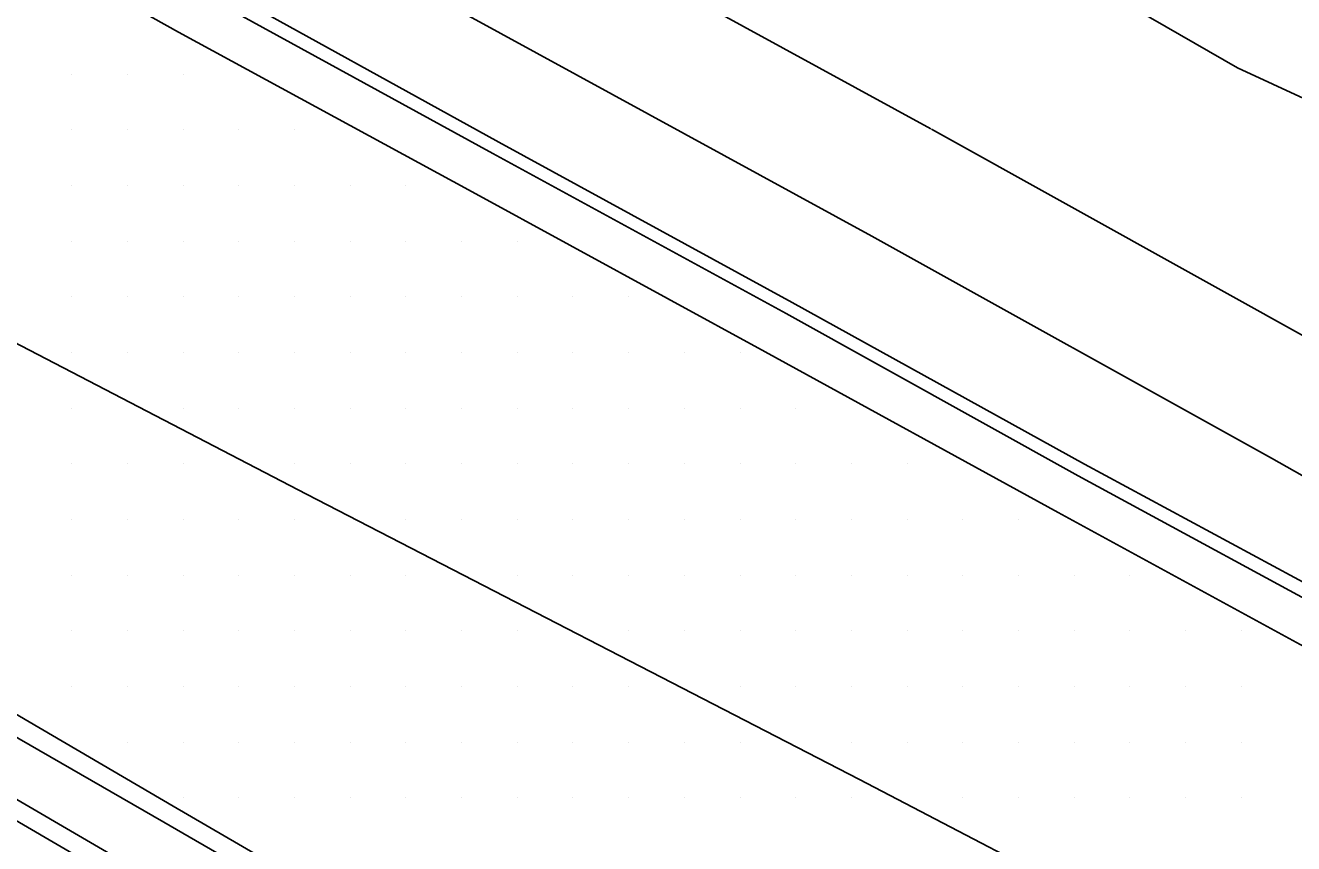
# Model space of a CAD drawing. Extents: x 1762120 to 1766775, y 709485 to 712965.
# Drawn here: x 1765541.7 to 1765598.6, y 710416.7 to 710453.4 of the extents above; entities that cross this region are included whole.
import ezdxf

# ---------------------------------------------------------------- set-up
doc = ezdxf.new("R2010")
doc.units = 0
for name, color, linetype in [('Exist DTM Drainline', 7, 'Continuous'), ('Exist DTM Scan Elevation Point', 7, 'Continuous'), ('Exist Roads Concrete Median Barrier', 7, 'Continuous'), ('Exist Roads Curbs', 7, 'Continuous'), ('Exist Roads EOP', 7, 'Continuous'), ('Exist Roads EOT', 7, 'Continuous'), ('PH Exist DTM Breakline', 7, 'Continuous')]:
    doc.layers.add(name, color=color, linetype=linetype)

msp = doc.modelspace()

# ---------------------------------------------------------------- linework, layer by layer
at = {"layer": 'Exist DTM Drainline'}
msp.add_lwpolyline([(1765615.261, 710418.837), (1765602.115, 710426.058), (1765588.932, 710433.211), (1765575.821, 710440.494), (1765562.659, 710447.685), (1765549.513, 710454.904), (1765536.408, 710462.178), (1765523.255, 710469.386), (1765510.115, 710476.613), (1765496.957, 710483.805), (1765483.795, 710490.992), (1765470.64, 710498.191), (1765457.45, 710505.477), (1765444.279, 710512.646), (1765431.118, 710519.832), (1765417.964, 710527.029), (1765405.793, 710534.331)], dxfattribs=at)
at = {"layer": 'Exist DTM Scan Elevation Point'}
for p, q in [((1765543.75, 710451.25), (1765543.75, 710451.25)), ((1765546.25, 710451.25), (1765546.25, 710451.25)), ((1765548.75, 710451.25), (1765548.75, 710451.25)), ((1765543.75, 710448.75), (1765543.75, 710448.75)), ((1765546.25, 710448.75), (1765546.25, 710448.75)), ((1765548.75, 710448.75), (1765548.75, 710448.75)), ((1765551.25, 710448.75), (1765551.25, 710448.75)), ((1765553.75, 710448.75), (1765553.75, 710448.75)), ((1765543.75, 710446.25), (1765543.75, 710446.25)), ((1765546.25, 710446.25), (1765546.25, 710446.25)), ((1765548.75, 710446.25), (1765548.75, 710446.25)), ((1765551.25, 710446.25), (1765551.25, 710446.25)), ((1765553.75, 710446.25), (1765553.75, 710446.25)), ((1765556.25, 710446.25), (1765556.25, 710446.25)), ((1765558.75, 710446.25), (1765558.75, 710446.25)), ((1765543.75, 710443.75), (1765543.75, 710443.75)), ((1765546.25, 710443.75), (1765546.25, 710443.75)), ((1765548.75, 710443.75), (1765548.75, 710443.75)), ((1765551.25, 710443.75), (1765551.25, 710443.75)), ((1765553.75, 710443.75), (1765553.75, 710443.75)), ((1765556.25, 710443.75), (1765556.25, 710443.75)), ((1765558.75, 710443.75), (1765558.75, 710443.75)), ((1765561.25, 710443.75), (1765561.25, 710443.75)), ((1765563.75, 710443.75), (1765563.75, 710443.75)), ((1765543.75, 710441.25), (1765543.75, 710441.25)), ((1765546.25, 710441.25), (1765546.25, 710441.25)), ((1765548.75, 710441.25), (1765548.75, 710441.25)), ((1765551.25, 710441.25), (1765551.25, 710441.25)), ((1765553.75, 710441.25), (1765553.75, 710441.25)), ((1765556.25, 710441.25), (1765556.25, 710441.25)), ((1765558.75, 710441.25), (1765558.75, 710441.25)), ((1765561.25, 710441.25), (1765561.25, 710441.25)), ((1765563.75, 710441.25), (1765563.75, 710441.25)), ((1765566.25, 710441.25), (1765566.25, 710441.25)), ((1765568.75, 710441.25), (1765568.75, 710441.25)), ((1765543.75, 710438.75), (1765543.75, 710438.75)), ((1765546.25, 710438.75), (1765546.25, 710438.75)), ((1765548.75, 710438.75), (1765548.75, 710438.75)), ((1765551.25, 710438.75), (1765551.25, 710438.75)), ((1765553.75, 710438.75), (1765553.75, 710438.75)), ((1765556.25, 710438.75), (1765556.25, 710438.75)), ((1765558.75, 710438.75), (1765558.75, 710438.75)), ((1765561.25, 710438.75), (1765561.25, 710438.75)), ((1765563.75, 710438.75), (1765563.75, 710438.75)), ((1765566.25, 710438.75), (1765566.25, 710438.75)), ((1765568.75, 710438.75), (1765568.75, 710438.75)), ((1765571.25, 710438.75), (1765571.25, 710438.75)), ((1765573.75, 710438.75), (1765573.75, 710438.75)), ((1765543.75, 710436.25), (1765543.75, 710436.25)), ((1765548.75, 710436.25), (1765548.75, 710436.25)), ((1765551.25, 710436.25), (1765551.25, 710436.25)), ((1765553.75, 710436.25), (1765553.75, 710436.25)), ((1765556.25, 710436.25), (1765556.25, 710436.25)), ((1765558.75, 710436.25), (1765558.75, 710436.25)), ((1765561.25, 710436.25), (1765561.25, 710436.25)), ((1765563.75, 710436.25), (1765563.75, 710436.25)), ((1765566.25, 710436.25), (1765566.25, 710436.25)), ((1765568.75, 710436.25), (1765568.75, 710436.25)), ((1765571.25, 710436.25), (1765571.25, 710436.25)), ((1765573.75, 710436.25), (1765573.75, 710436.25)), ((1765576.25, 710436.25), (1765576.25, 710436.25)), ((1765543.75, 710433.75), (1765543.75, 710433.75)), ((1765546.25, 710433.75), (1765546.25, 710433.75)), ((1765548.75, 710433.75), (1765548.75, 710433.75)), ((1765553.75, 710433.75), (1765553.75, 710433.75)), ((1765556.25, 710433.75), (1765556.25, 710433.75)), ((1765558.75, 710433.75), (1765558.75, 710433.75)), ((1765561.25, 710433.75), (1765561.25, 710433.75)), ((1765563.75, 710433.75), (1765563.75, 710433.75)), ((1765566.25, 710433.75), (1765566.25, 710433.75)), ((1765568.75, 710433.75), (1765568.75, 710433.75)), ((1765571.25, 710433.75), (1765571.25, 710433.75)), ((1765573.75, 710433.75), (1765573.75, 710433.75)), ((1765576.25, 710433.75), (1765576.25, 710433.75)), ((1765578.75, 710433.75), (1765578.75, 710433.75)), ((1765581.25, 710433.75), (1765581.25, 710433.75)), ((1765543.75, 710431.25), (1765543.75, 710431.25)), ((1765546.25, 710431.25), (1765546.25, 710431.25)), ((1765548.75, 710431.25), (1765548.75, 710431.25)), ((1765551.25, 710431.25), (1765551.25, 710431.25)), ((1765553.75, 710431.25), (1765553.75, 710431.25)), ((1765558.75, 710431.25), (1765558.75, 710431.25)), ((1765561.25, 710431.25), (1765561.25, 710431.25)), ((1765563.75, 710431.25), (1765563.75, 710431.25)), ((1765566.25, 710431.25), (1765566.25, 710431.25)), ((1765568.75, 710431.25), (1765568.75, 710431.25)), ((1765571.25, 710431.25), (1765571.25, 710431.25)), ((1765573.75, 710431.25), (1765573.75, 710431.25)), ((1765576.25, 710431.25), (1765576.25, 710431.25)), ((1765578.75, 710431.25), (1765578.75, 710431.25)), ((1765581.25, 710431.25), (1765581.25, 710431.25)), ((1765583.75, 710431.25), (1765583.75, 710431.25)), ((1765586.25, 710431.25), (1765586.25, 710431.25)), ((1765543.75, 710428.75), (1765543.75, 710428.75)), ((1765546.25, 710428.75), (1765546.25, 710428.75)), ((1765548.75, 710428.75), (1765548.75, 710428.75)), ((1765551.25, 710428.75), (1765551.25, 710428.75)), ((1765553.75, 710428.75), (1765553.75, 710428.75)), ((1765556.25, 710428.75), (1765556.25, 710428.75)), ((1765558.75, 710428.75), (1765558.75, 710428.75)), ((1765563.75, 710428.75), (1765563.75, 710428.75)), ((1765566.25, 710428.75), (1765566.25, 710428.75)), ((1765568.75, 710428.75), (1765568.75, 710428.75)), ((1765571.25, 710428.75), (1765571.25, 710428.75)), ((1765573.75, 710428.75), (1765573.75, 710428.75)), ((1765576.25, 710428.75), (1765576.25, 710428.75)), ((1765578.75, 710428.75), (1765578.75, 710428.75)), ((1765581.25, 710428.75), (1765581.25, 710428.75)), ((1765583.75, 710428.75), (1765583.75, 710428.75)), ((1765586.25, 710428.75), (1765586.25, 710428.75)), ((1765588.75, 710428.75), (1765588.75, 710428.75)), ((1765591.25, 710428.75), (1765591.25, 710428.75)), ((1765543.75, 710426.25), (1765543.75, 710426.25)), ((1765546.25, 710426.25), (1765546.25, 710426.25)), ((1765548.75, 710426.25), (1765548.75, 710426.25)), ((1765551.25, 710426.25), (1765551.25, 710426.25)), ((1765553.75, 710426.25), (1765553.75, 710426.25)), ((1765556.25, 710426.25), (1765556.25, 710426.25)), ((1765558.75, 710426.25), (1765558.75, 710426.25)), ((1765561.25, 710426.25), (1765561.25, 710426.25)), ((1765563.75, 710426.25), (1765563.75, 710426.25)), ((1765568.75, 710426.25), (1765568.75, 710426.25)), ((1765571.25, 710426.25), (1765571.25, 710426.25)), ((1765573.75, 710426.25), (1765573.75, 710426.25)), ((1765576.25, 710426.25), (1765576.25, 710426.25)), ((1765578.75, 710426.25), (1765578.75, 710426.25)), ((1765581.25, 710426.25), (1765581.25, 710426.25)), ((1765583.75, 710426.25), (1765583.75, 710426.25)), ((1765586.25, 710426.25), (1765586.25, 710426.25)), ((1765588.75, 710426.25), (1765588.75, 710426.25)), ((1765591.25, 710426.25), (1765591.25, 710426.25)), ((1765593.75, 710426.25), (1765593.75, 710426.25)), ((1765596.25, 710426.25), (1765596.25, 710426.25)), ((1765543.75, 710423.75), (1765543.75, 710423.75)), ((1765546.25, 710423.75), (1765546.25, 710423.75)), ((1765548.75, 710423.75), (1765548.75, 710423.75)), ((1765551.25, 710423.75), (1765551.25, 710423.75)), ((1765553.75, 710423.75), (1765553.75, 710423.75)), ((1765556.25, 710423.75), (1765556.25, 710423.75)), ((1765558.75, 710423.75), (1765558.75, 710423.75)), ((1765561.25, 710423.75), (1765561.25, 710423.75)), ((1765563.75, 710423.75), (1765563.75, 710423.75)), ((1765566.25, 710423.75), (1765566.25, 710423.75)), ((1765568.75, 710423.75), (1765568.75, 710423.75)), ((1765573.75, 710423.75), (1765573.75, 710423.75)), ((1765576.25, 710423.75), (1765576.25, 710423.75)), ((1765578.75, 710423.75), (1765578.75, 710423.75)), ((1765581.25, 710423.75), (1765581.25, 710423.75)), ((1765583.75, 710423.75), (1765583.75, 710423.75)), ((1765586.25, 710423.75), (1765586.25, 710423.75)), ((1765588.75, 710423.75), (1765588.75, 710423.75)), ((1765591.25, 710423.75), (1765591.25, 710423.75)), ((1765593.75, 710423.75), (1765593.75, 710423.75)), ((1765596.25, 710423.75), (1765596.25, 710423.75)), ((1765546.25, 710421.25), (1765546.25, 710421.25)), ((1765548.75, 710421.25), (1765548.75, 710421.25)), ((1765551.25, 710421.25), (1765551.25, 710421.25)), ((1765553.75, 710421.25), (1765553.75, 710421.25)), ((1765556.25, 710421.25), (1765556.25, 710421.25)), ((1765558.75, 710421.25), (1765558.75, 710421.25)), ((1765561.25, 710421.25), (1765561.25, 710421.25)), ((1765563.75, 710421.25), (1765563.75, 710421.25)), ((1765566.25, 710421.25), (1765566.25, 710421.25)), ((1765568.75, 710421.25), (1765568.75, 710421.25)), ((1765571.25, 710421.25), (1765571.25, 710421.25)), ((1765573.75, 710421.25), (1765573.75, 710421.25)), ((1765578.75, 710421.25), (1765578.75, 710421.25)), ((1765581.25, 710421.25), (1765581.25, 710421.25)), ((1765583.75, 710421.25), (1765583.75, 710421.25)), ((1765586.25, 710421.25), (1765586.25, 710421.25)), ((1765588.75, 710421.25), (1765588.75, 710421.25)), ((1765591.25, 710421.25), (1765591.25, 710421.25)), ((1765593.75, 710421.25), (1765593.75, 710421.25)), ((1765596.25, 710421.25), (1765596.25, 710421.25)), ((1765548.75, 710418.75), (1765548.75, 710418.75)), ((1765551.25, 710418.75), (1765551.25, 710418.75)), ((1765553.75, 710418.75), (1765553.75, 710418.75)), ((1765556.25, 710418.75), (1765556.25, 710418.75)), ((1765558.75, 710418.75), (1765558.75, 710418.75)), ((1765561.25, 710418.75), (1765561.25, 710418.75)), ((1765563.75, 710418.75), (1765563.75, 710418.75)), ((1765566.25, 710418.75), (1765566.25, 710418.75)), ((1765568.75, 710418.75), (1765568.75, 710418.75)), ((1765571.25, 710418.75), (1765571.25, 710418.75)), ((1765573.75, 710418.75), (1765573.75, 710418.75)), ((1765576.25, 710418.75), (1765576.25, 710418.75)), ((1765578.75, 710418.75), (1765578.75, 710418.75)), ((1765583.75, 710418.75), (1765583.75, 710418.75)), ((1765586.25, 710418.75), (1765586.25, 710418.75)), ((1765588.75, 710418.75), (1765588.75, 710418.75)), ((1765591.25, 710418.75), (1765591.25, 710418.75)), ((1765593.75, 710418.75), (1765593.75, 710418.75)), ((1765596.25, 710418.75), (1765596.25, 710418.75))]:
    msp.add_line(p, q, dxfattribs=at)
at = {"layer": 'Exist Roads Concrete Median Barrier'}
for points in [[(1765598.452, 710385.356), (1765585.459, 710392.849), (1765572.499, 710400.4), (1765559.56, 710407.986), (1765546.638, 710415.545), (1765533.681, 710423.1), (1765520.71, 710430.63), (1765507.764, 710438.201), (1765498.388, 710443.705), (1765492.938, 710446.887), (1765492.054, 710447.4), (1765488.52, 710449.448), (1765487.479, 710449.996)], [(1765602.012, 710391.525), (1765587.889, 710397.059), (1765573.762, 710402.588), (1765560.819, 710410.166), (1765547.882, 710417.654), (1765534.885, 710425.14), (1765522.003, 710432.819), (1765501.984, 710444.39)]]:
    msp.add_lwpolyline(points, dxfattribs=at)
at = {"layer": 'Exist Roads Curbs'}
msp.add_lwpolyline([(1765615.547, 710419.375), (1765602.408, 710426.609), (1765589.209, 710433.733), (1765576.087, 710440.996), (1765562.924, 710448.187), (1765549.806, 710455.458), (1765536.685, 710462.703), (1765523.522, 710469.891), (1765510.386, 710477.127), (1765497.231, 710484.325), (1765484.074, 710491.521), (1765470.921, 710498.725), (1765457.702, 710505.979), (1765444.521, 710513.129), (1765431.362, 710520.318), (1765418.218, 710527.537), (1765406.116, 710534.823)], dxfattribs=at)
at = {"layer": 'Exist Roads EOP'}
for points in [[(1765614.328, 710417.129), (1765601.2, 710424.383), (1765588.029, 710431.557), (1765574.882, 710438.776), (1765561.72, 710445.967), (1765548.543, 710453.129), (1765535.458, 710460.448), (1765522.303, 710467.649), (1765509.186, 710474.92), (1765496.027, 710482.113), (1765482.866, 710489.3), (1765469.69, 710496.461), (1765456.532, 710503.756), (1765443.351, 710510.906), (1765430.199, 710518.108), (1765417.041, 710525.297), (1765404.666, 710532.735)], [(1765598.029, 710384.612), (1765585.075, 710392.173), (1765572.112, 710399.718), (1765559.152, 710407.268), (1765546.221, 710414.825), (1765533.264, 710422.38), (1765520.292, 710429.909), (1765507.36, 710437.505), (1765497.966, 710442.976), (1765492.516, 710446.158), (1765488.033, 710448.8), (1765486.907, 710449.47), (1765486.37, 710450.088), (1765486.151, 710450.785), (1765486.135, 710451.514), (1765486.463, 710452.274), (1765487.019, 710452.8), (1765487.683, 710453.082), (1765488.36, 710453.132), (1765488.981, 710452.953)], [(1765602.48, 710392.324), (1765588.314, 710397.787), (1765574.183, 710403.308), (1765561.222, 710410.856), (1765548.312, 710418.37), (1765535.365, 710425.941), (1765522.382, 710433.451), (1765509.42, 710440.995), (1765502.292, 710445.19), (1765500.061, 710446.502), (1765494.645, 710449.742), (1765490.901, 710451.839), (1765488.981, 710452.953)]]:
    msp.add_lwpolyline(points, dxfattribs=at)
at = {"layer": 'Exist Roads EOT'}
msp.add_lwpolyline([(1765493.791, 710463.906), (1765501.886, 710459.658), (1765524.138, 710448.065), (1765554.286, 710432.392), (1765579.116, 710419.575), (1765591.042, 710413.336), (1765604.242, 710406.406)], dxfattribs=at)
at = {"layer": 'PH Exist DTM Breakline'}
for points in [[(1765459.211, 710516.084), (1765488.213, 710500.247), (1765506.305, 710490.283), (1765522.992, 710481.359), (1765541.183, 710471.365), (1765560.647, 710460.649), (1765582.31, 710448.798)], [(1765456.575, 710511.257), (1765485.569, 710495.425), (1765503.681, 710485.449), (1765520.371, 710476.523), (1765538.533, 710466.546), (1765558.001, 710455.827), (1765579.671, 710443.973)], [(1765590.275, 710454.888), (1765596.087, 710451.54), (1765599.258, 710450.061), (1765604.904, 710446.231), (1765623.658, 710436.218), (1765639.548, 710426.285), (1765656.717, 710416.059), (1765663.064, 710409.465), (1765672.786, 710409.078), (1765679.667, 710407.265), (1765685.518, 710404.835), (1765692.767, 710401.719), (1765710.911, 710392.242), (1765732.821, 710380.327), (1765746.699, 710372.878), (1765759.073, 710364.605), (1765769.83, 710358.169), (1765774.178, 710356.855), (1765777.147, 710357.435), (1765784.429, 710363.844), (1765792.389, 710367.216), (1765797.944, 710370.561), (1765803.761, 710377.978), (1765806.209, 710381.557)], [(1765582.344, 710448.779), (1765600.299, 710438.794), (1765608.432, 710434.196), (1765629.421, 710422.741), (1765661.627, 710405.194), (1765696.541, 710385.976), (1765735.099, 710365.06), (1765780.101, 710340.68)], [(1765579.671, 710443.973), (1765597.609, 710433.997), (1765605.761, 710429.388), (1765626.788, 710417.912), (1765658.985, 710400.37), (1765693.903, 710381.15), (1765732.478, 710360.225), (1765777.481, 710335.844)]]:
    msp.add_lwpolyline(points, dxfattribs=at)

doc.saveas('drawing.dxf')
